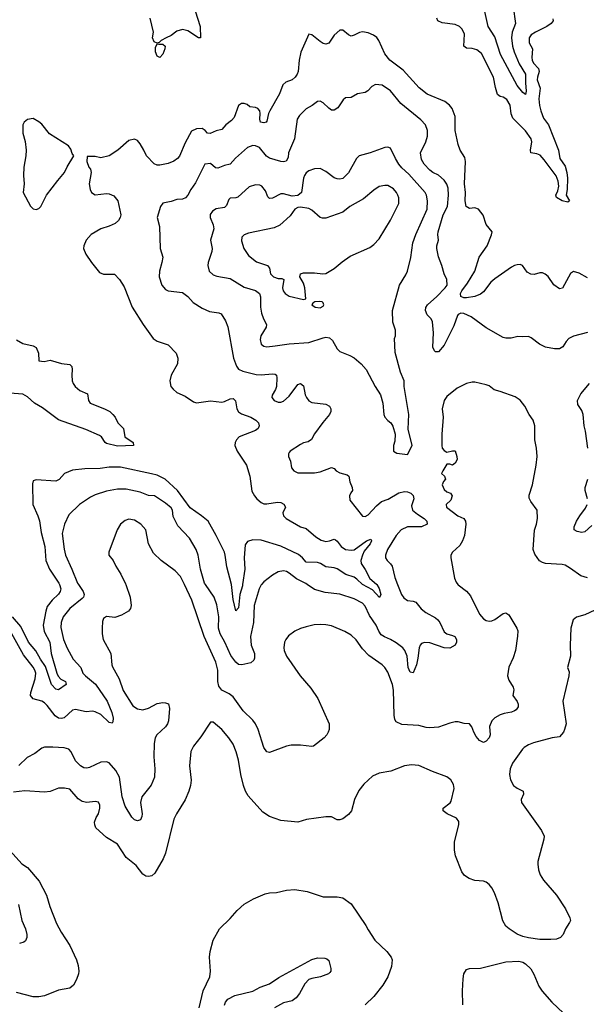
# Model space of a CAD drawing. Header units: inches. Extents: x 1771504 to 1971212, y 471788 to 643615.
# Tile 581 of 587: x 1903994 to 1908021, y 587014 to 594018. Entities that reach past the tile are written whole.
import ezdxf

# ---------------------------------------------------------------- set-up
doc = ezdxf.new("R2010")
doc.units = ezdxf.units.IN
doc.header["$MEASUREMENT"] = 0
doc.layers.add('B9508', color=7, linetype='Continuous')
doc.layers.add('B9509', color=7, linetype='Continuous')

msp = doc.modelspace()

# ---------------------------------------------------------------- linework, layer by layer
at = {"layer": 'B9508', "color": 5}
for points, elevation in [([(1904411, 590000), (1904443.8, 589950), (1904450.8, 589930), (1904446.4, 589910), (1904438.6, 589901.4), (1904349.1, 589830), (1904303.2, 589770), (1904288.3, 589730), (1904286.5, 589693.5), (1904305, 589610), (1904330, 589546.7), (1904374, 589470), (1904427.1, 589410), (1904443.5, 589370), (1904461.3, 589350), (1904531.5, 589291.5), (1904614.5, 589170), (1904648.1, 589090), (1904657.4, 589050), (1904656.1, 589023.9), (1904650, 589014), (1904630, 589019.6), (1904570, 589076.3), (1904530, 589095.6), (1904510, 589099.6), (1904466, 589094), (1904390, 589111.3), (1904370, 589106.3), (1904310, 589052.3), (1904290, 589047), (1904270, 589049.8), (1904246.8, 589066.8), (1904190, 589139.7), (1904170, 589158), (1904150, 589169.6), (1904090, 589187.8), (1904071.5, 589210), (1904071.7, 589231.7), (1904104.2, 589330), (1904107.3, 589370), (1904101.5, 589390), (1904090, 589412), (1904021, 589501), (1903938, 589650)], 440), ([(1904276.3, 590000), (1904286.4, 589970), (1904282.2, 589950), (1904268.9, 589931.1), (1904225.6, 589890), (1904190, 589843.1), (1904179.1, 589810), (1904161.3, 589710), (1904166.8, 589666.8), (1904208.6, 589590), (1904216.3, 589510), (1904257.8, 589370), (1904268.2, 589348.2), (1904286.6, 589326.6), (1904318.7, 589310), (1904321.2, 589301.2), (1904323.6, 589290), (1904270, 589252.2), (1904250, 589256.5), (1904218.7, 589290), (1904176.8, 589416.8), (1904140.8, 589470), (1904109.4, 589529.4), (1904056.8, 589590), (1904002.5, 589702.5), (1903941.8, 589770)], 420), ([(1904748.3, 590000), (1904778.6, 589910), (1904787.2, 589850), (1904782.4, 589830), (1904768, 589810), (1904718.4, 589781.6), (1904670, 589766), (1904610, 589772.6), (1904590, 589759.3), (1904582.8, 589737.3), (1904579.6, 589690), (1904579.6, 589650), (1904586, 589610), (1904642, 589510), (1904647.8, 589430), (1904653.7, 589413.7), (1904700.2, 589330), (1904730, 589245.5), (1904797.7, 589137.7), (1904830, 589114.9), (1904870, 589109.1), (1904910, 589120.9), (1904970, 589153.1), (1905010, 589161.3), (1905030, 589159.3), (1905050.5, 589150.5), (1905059, 589119), (1905051.8, 589030), (1905044.6, 589010), (1905030, 588988.2), (1904968.5, 588931.5), (1904957.8, 588910), (1904950.2, 588870), (1904946.5, 588773.5), (1904955.4, 588690), (1904950.9, 588629.1), (1904927.1, 588572.9), (1904861.5, 588490), (1904852.6, 588450), (1904863.6, 588370), (1904862, 588350), (1904852.8, 588327.2), (1904830, 588318.4), (1904810, 588326), (1904790, 588345.1), (1904743.1, 588423.1), (1904720.9, 588490), (1904702.4, 588630), (1904677.5, 588677.5), (1904630, 588730.9), (1904610, 588739.8), (1904570, 588736.3), (1904490, 588699.6), (1904470, 588694), (1904450, 588696.9), (1904425.6, 588710), (1904390, 588745.6), (1904360.5, 588810), (1904342.7, 588830), (1904310, 588839.1), (1904230, 588843.5), (1904170, 588842.4), (1904150, 588836.2), (1904101.4, 588798.6), (1904047.7, 588770), (1903987.7, 588712.3)], 460), ([(1907108.6, 590000), (1907110, 589998), (1907170, 589952.4), (1907198.9, 589918.9), (1907261.3, 589790), (1907290, 589757.1), (1907310, 589744.2), (1907330, 589738.7), (1907350, 589741.1), (1907370, 589750.3), (1907430, 589794.6), (1907450, 589799.5), (1907470, 589785.5), (1907527.8, 589690), (1907533.4, 589670), (1907533.3, 589633.3), (1907518.4, 589530), (1907500.9, 589479.1), (1907470, 589413.2), (1907462.2, 589350), (1907470, 589319.3), (1907500.2, 589270), (1907505.8, 589250), (1907499.3, 589210), (1907528.9, 589168.9), (1907535.8, 589150), (1907536.4, 589130), (1907523.8, 589110), (1907510, 589101.1), (1907490, 589092.3), (1907436.9, 589083.1), (1907410, 589073.3), (1907370, 589051.5), (1907350, 589031.5), (1907333.8, 588990), (1907338.5, 588930), (1907330.2, 588910), (1907310, 588886.6), (1907290, 588877.6), (1907263.1, 588890), (1907239.4, 588919.4), (1907221.8, 588950), (1907207.8, 588987.8), (1907190, 589009.6), (1907152.1, 589012.1), (1907110, 589023.7), (1907090, 589022.9), (1907050, 589014.7), (1906970, 588986.6), (1906910, 588981), (1906883.5, 588983.5), (1906830, 588997.7), (1906710, 589005.4), (1906670, 589024.5), (1906660.7, 589040.7), (1906655.1, 589070), (1906649.9, 589249.9), (1906644.2, 589290), (1906610, 589377.6), (1906590, 589409.7), (1906569.6, 589430), (1906475.9, 589495.9), (1906430, 589542), (1906385.9, 589605.9), (1906350, 589639.8), (1906305.9, 589665.9), (1906210, 589705.4), (1906170, 589714.7), (1906130, 589716.3), (1906087.4, 589712.6), (1906030, 589699.7), (1905990, 589688), (1905950, 589669.6), (1905905.4, 589634.6), (1905885.5, 589610), (1905875.5, 589590), (1905870.4, 589550), (1905872.7, 589530), (1905890.4, 589490), (1905986.7, 589350), (1906063.7, 589263.7), (1906113.1, 589190), (1906194, 589010), (1906193.4, 588970), (1906187.3, 588950), (1906177.3, 588930), (1906158.8, 588910), (1906082, 588850), (1906070, 588847), (1905990, 588856.9), (1905923.4, 588856.6), (1905890, 588849.7), (1905770, 588805.1), (1905750, 588809.4), (1905730, 588841.2), (1905689.8, 588970), (1905669.8, 589010), (1905650, 589036), (1905582.4, 589102.4), (1905510, 589201.1), (1905481.9, 589221.9), (1905430, 589249.8), (1905410, 589277), (1905402.9, 589310), (1905402.3, 589390), (1905388.6, 589448.6), (1905304, 589630), (1905217.6, 589890), (1905165.2, 590000)], 460), ([(1905712.1, 590000), (1905710, 589997.6), (1905695.3, 589970), (1905659.3, 589850), (1905655.8, 589730), (1905635.1, 589630), (1905639.5, 589570), (1905663.8, 589510), (1905662.9, 589477.1), (1905657.3, 589462.7), (1905636.4, 589443.6), (1905571.6, 589428.4), (1905550, 589430.6), (1905530, 589446.8), (1905494.4, 589494.4), (1905451.7, 589590), (1905418.3, 589650), (1905407.5, 589690), (1905408.7, 589770), (1905395.5, 589855.5), (1905375, 589910), (1905313.5, 590000)], 440), ([(1905578, 590000), (1905576.6, 589990), (1905557.9, 589930), (1905550, 589834), (1905530, 589813.2), (1905510, 589893.2), (1905499.7, 589999.7), (1905499.7, 590000)], 420), ([(1906680, 590000), (1906707.8, 589930), (1906724.6, 589904.6), (1906750, 589886.4), (1906790, 589882), (1906810, 589873.7), (1906846.6, 589826.6), (1906881.7, 589801.7), (1906950, 589763.7), (1906966.4, 589750), (1906980.3, 589730), (1907010, 589663.6), (1907029, 589649), (1907070, 589638.5), (1907085.7, 589630), (1907098.3, 589610), (1907098.3, 589590), (1907090.1, 589569.9), (1907050, 589547.4), (1907010, 589549.4), (1906910, 589586.3), (1906871.9, 589588.1), (1906850, 589579.8), (1906840.2, 589570), (1906832.3, 589550), (1906824.7, 589475.3), (1906814.7, 589430), (1906790, 589372.7), (1906770, 589376), (1906754.7, 589410), (1906747.4, 589490), (1906731.4, 589531.4), (1906716.1, 589550), (1906670, 589584.7), (1906630, 589608.6), (1906587, 589627), (1906563.4, 589643.4), (1906547.3, 589667.3), (1906528.1, 589710), (1906479.6, 589779.6), (1906450, 589846.3), (1906430, 589868.3), (1906370, 589899.2), (1906270, 589932.2), (1906164.1, 589944.1), (1906090, 589965.1), (1906036.9, 590000)], 440), ([(1906531.7, 590000), (1906550, 589972.9), (1906561.5, 589930), (1906552.2, 589907.8), (1906501.7, 589961.7), (1906430, 589999.9)], 420), ([(1908082.3, 589817.7), (1908010, 589784), (1907951.7, 589768.3), (1907928.2, 589750), (1907910.3, 589689.7), (1907905.7, 589570), (1907907.8, 589490), (1907888.2, 589410), (1907899, 589379), (1907898, 589350), (1907854.9, 589170), (1907877, 589010), (1907867.2, 588970), (1907858.3, 588950), (1907830, 588917), (1907778, 588910), (1907646.9, 588873.1), (1907610, 588860.6), (1907579.8, 588840.2), (1907568.3, 588830), (1907495.6, 588730), (1907479.6, 588690), (1907474.4, 588650), (1907483.2, 588610), (1907504.7, 588570), (1907530, 588551.1), (1907573.2, 588530), (1907575.9, 588510), (1907558.3, 588470), (1907561.7, 588450), (1907702, 588250), (1907721.1, 588210), (1907720.3, 588190), (1907677.6, 588030), (1907675.8, 588010), (1907682, 587970), (1907694.4, 587934.4), (1907717.2, 587897.2), (1907808.2, 587790), (1907873.8, 587693.8), (1907904.9, 587630), (1907908.4, 587610), (1907902.9, 587597.1), (1907873, 587550), (1907856.3, 587510), (1907838.8, 587490), (1907810, 587478.7), (1907770, 587475.1), (1907690, 587475.6), (1907610, 587486.3), (1907570, 587496.3), (1907530, 587513), (1907471.8, 587550), (1907449.8, 587569.8), (1907428.2, 587608.2), (1907394.9, 587734.9), (1907368.2, 587808.2), (1907350, 587842.7), (1907330, 587866.6), (1907310, 587882), (1907290, 587889.5), (1907230, 587894), (1907188.3, 587908.3), (1907156, 587930), (1907137.2, 587957.2), (1907091.1, 588070), (1907083.5, 588110), (1907085.5, 588170), (1907114, 588290), (1907114.3, 588314.3), (1907098.2, 588338.2), (1907032.7, 588370), (1907002.7, 588390), (1907003.7, 588410), (1907052.5, 588447.5), (1907060.1, 588459.9), (1907082.6, 588550), (1907077, 588577), (1907057.6, 588610), (1907030, 588633.3), (1906929, 588670), (1906830, 588714), (1906778, 588718), (1906730, 588709.6), (1906632.3, 588672.3), (1906550, 588657.6), (1906502.5, 588637.5), (1906440.7, 588579.3), (1906404.2, 588535.8), (1906374, 588470), (1906351.6, 588390), (1906330, 588363.5), (1906290, 588333.6), (1906270, 588326), (1906250, 588327.3), (1906210, 588347), (1906170, 588347), (1906032.2, 588327.8), (1905970, 588309.7), (1905850, 588320.7), (1905770, 588349.7), (1905720.9, 588380.9), (1905617.5, 588497.5), (1905599, 588530), (1905585.7, 588570), (1905565, 588650), (1905549.7, 588750.3), (1905533.3, 588810), (1905510, 588863.7), (1905480.5, 588910), (1905429.5, 588970), (1905370, 589021.2), (1905350, 589022), (1905282.4, 588917.6), (1905228.5, 588850), (1905210, 588813.2), (1905200.3, 588710), (1905212.5, 588607.5), (1905207.8, 588570), (1905195.6, 588530), (1905170.2, 588469.8), (1905108.8, 588370), (1905090.3, 588330), (1905028.9, 588090), (1905013.7, 588050), (1904954, 587946), (1904933.1, 587926.9), (1904910, 587922.2), (1904890, 587926.8), (1904870, 587939.8), (1904821.2, 588001.2), (1904750, 588057.6), (1904690, 588153.6), (1904610, 588200.3), (1904536, 588270), (1904527.4, 588290), (1904526, 588310), (1904537.6, 588342.4), (1904554, 588370), (1904564.2, 588410), (1904562.9, 588430), (1904552.9, 588452.9), (1904530, 588456.9), (1904470, 588448.8), (1904436.8, 588456.8), (1904410, 588475), (1904350, 588543.5), (1904312.1, 588552.1), (1904270, 588551.1), (1904210, 588528.7), (1904170, 588522.8), (1904030, 588531.8), (1903950, 588522.4)], 480), ([(1903925.3, 588105.3), (1904010, 588014.4), (1904050, 587988.4), (1904131, 587891), (1904184.9, 587790), (1904208.9, 587710), (1904254.3, 587590), (1904287.7, 587527.7), (1904350, 587432.7), (1904396.9, 587330), (1904410.3, 587290), (1904414.3, 587250), (1904411.6, 587230), (1904397.8, 587190), (1904376.9, 587150), (1904350, 587128.7), (1904270, 587113.7), (1904170, 587074.5), (1904130, 587067), (1904090, 587067.6), (1903970, 587097)], 480), ([(1905268.6, 586990), (1905298.6, 587110), (1905345, 587210), (1905349.8, 587250), (1905343.1, 587350), (1905347.9, 587390), (1905368.6, 587470), (1905412.8, 587550), (1905490, 587624), (1905539.4, 587680.6), (1905590, 587725.7), (1905656.3, 587763.7), (1905739.4, 587800.6), (1905770, 587807.6), (1905818, 587810), (1905890, 587826.4), (1905949.7, 587830.3), (1906036.2, 587816.2), (1906150, 587779.3), (1906250, 587778.4), (1906290, 587770.4), (1906350.4, 587730), (1906454.9, 587574.9), (1906470, 587542.8), (1906517.1, 587470), (1906603.1, 587390), (1906634, 587350), (1906640.3, 587330), (1906637.5, 587282.5), (1906610, 587209.2), (1906574.9, 587150), (1906510.2, 587069.8), (1906450, 587011.2)], 480), ([(1903984.8, 587724.8), (1904008.1, 587610), (1904033.8, 587550), (1904044.9, 587510), (1904043.8, 587490), (1904034.2, 587465.8), (1904023, 587457), (1903992.1, 587447.9)], 460), ([(1905448.9, 587008.9), (1905456.1, 587030), (1905474.3, 587050), (1905523.2, 587076.8), (1905650, 587106.7), (1905703.1, 587136.9), (1905770, 587160.6), (1905835.8, 587204.2), (1906070, 587332.9), (1906110, 587344.6), (1906163, 587343), (1906177.6, 587337.6), (1906190, 587324.7), (1906206, 587270), (1906204.9, 587250), (1906199, 587241), (1906188.4, 587231.6), (1906131, 587210), (1906070, 587198.9), (1906048, 587190), (1906019.4, 587160.6), (1905982.4, 587090), (1905959.6, 587060.4), (1905930, 587039.7), (1905870, 587024.4), (1905804.4, 586990)], 460), ([(1907142.6, 587010), (1907140.4, 587110), (1907144.9, 587195.1), (1907151.5, 587230), (1907170, 587262), (1907190, 587268.2), (1907270, 587270.4), (1907450, 587316.5), (1907541.4, 587321.4), (1907570, 587314.4), (1907590, 587303), (1907626.1, 587266.1), (1907647.8, 587227.8), (1907684.3, 587144.3), (1907708.6, 587108.6), (1907776.5, 587030), (1907859.6, 586950)], 480)]:
    msp.add_lwpolyline(points, dxfattribs=dict(at, elevation=elevation))
at = {"layer": 'B9509', "color": 5}
for points, elevation in [([(1905240.9, 594081), (1905276.8, 593970), (1905278.8, 593890), (1905263.7, 593890), (1905190, 593938.3), (1905150, 593947.6), (1905110, 593937.2), (1905070, 593905.6), (1905034.9, 593890), (1904999.1, 593870), (1904983.9, 593856.1), (1904970, 593851.3), (1904950, 593859.7), (1904938, 593890), (1904945, 593930), (1904921.5, 594030)], 380), ([(1907501.6, 594110), (1907518.2, 593990), (1907494.2, 593930), (1907489.4, 593889.4), (1907497.6, 593830), (1907509, 593789), (1907544, 593704), (1907590.1, 593630), (1907589.3, 593569.3), (1907594.7, 593510), (1907590, 593487), (1907570, 593500.9), (1907529.8, 593550), (1907411.7, 593770), (1907370, 593895.6), (1907323.2, 593970), (1907290, 594119.6)], 360), ([(1907783.4, 594023.4), (1907786.7, 594010), (1907771.6, 593990), (1907741.5, 593970), (1907659.7, 593930), (1907628.9, 593910), (1907614.7, 593890), (1907614.1, 593854.1), (1907639.4, 593810), (1907634.8, 593750), (1907637.5, 593730), (1907645.4, 593710), (1907680.7, 593670), (1907685.5, 593650), (1907673.3, 593610), (1907672.5, 593590), (1907692.1, 593530), (1907684.9, 593455.1), (1907688.4, 593408.4), (1907697.5, 593370), (1907716.5, 593316.5), (1907752.9, 593270), (1907823.1, 593090), (1907833.9, 593030), (1907870, 592976.9), (1907882.6, 592930), (1907888.4, 592890), (1907884.6, 592810), (1907877.1, 592770), (1907900.7, 592730), (1907890, 592720.9), (1907850, 592729.8), (1907810, 592754), (1907805.1, 592770), (1907819.2, 592800.8), (1907825.2, 592834.8), (1907821.5, 592870), (1907806.4, 592906.4), (1907722.1, 593022.1), (1907693.4, 593053.4), (1907670, 593064), (1907628, 593070), (1907625.3, 593090), (1907634.1, 593150), (1907630, 593170.9), (1907590, 593226.5), (1907498.3, 593318.3), (1907487.7, 593347.7), (1907479.4, 593410), (1907455.2, 593450), (1907430, 593467.5), (1907410, 593471.7), (1907390, 593486.6), (1907374.9, 593534.9), (1907360.6, 593610), (1907276.6, 593776.6), (1907242.8, 593802.8), (1907210, 593813), (1907170, 593816.4), (1907151.5, 593830), (1907154.7, 593914.7), (1907139.3, 593950), (1907119.1, 593970), (1907090, 593982.9), (1906995.6, 593995.6), (1906965.4, 594010), (1906959.2, 594030)], 380), ([(1908030, 592181.4), (1907970, 592216.2), (1907930, 592228), (1907910, 592211.8), (1907851.1, 592108.9), (1907830, 592104.7), (1907790, 592132.8), (1907750, 592190.9), (1907730, 592208.4), (1907710, 592217.3), (1907690, 592216.8), (1907650, 592206.2), (1907626.9, 592206.9), (1907601.9, 592221.9), (1907568.7, 592268.7), (1907550, 592276.4), (1907530, 592275.3), (1907510, 592270.7), (1907490, 592258.3), (1907370, 592175.8), (1907343.7, 592150), (1907290, 592081.5), (1907270, 592066.4), (1907228, 592050), (1907170, 592039.6), (1907150, 592040.2), (1907128.5, 592048.5), (1907127.3, 592070), (1907137.3, 592090), (1907176.3, 592143.7), (1907228.4, 592230), (1907259.8, 592330), (1907315.9, 592410), (1907347.3, 592487.3), (1907352.1, 592510), (1907310, 592560.9), (1907287.1, 592627.1), (1907255.1, 592670), (1907230, 592678.7), (1907190, 592676.2), (1907167.6, 592690), (1907159.8, 592730), (1907162, 592790), (1907156.3, 592850), (1907163.5, 593010), (1907157.2, 593037.2), (1907125.4, 593090), (1907109.8, 593130), (1907088, 593230), (1907088.9, 593330), (1907066.9, 593386.9), (1907049.8, 593409.8), (1907015.1, 593435.1), (1906890, 593488.8), (1906834.3, 593534.3), (1906720.1, 593660.1), (1906624.4, 593730), (1906590, 593774.7), (1906546.4, 593870), (1906531.2, 593891.2), (1906509.1, 593909.1), (1906470, 593923.5), (1906430, 593931), (1906410, 593928), (1906370, 593907), (1906350, 593902), (1906330, 593909.5), (1906290, 593942.7), (1906270, 593942.7), (1906230, 593907), (1906190, 593852.3), (1906170, 593844.2), (1906150, 593849.6), (1906130, 593862.4), (1906070, 593909.5), (1906050, 593914), (1905992.3, 593787.7), (1905979.7, 593730), (1905973.5, 593650), (1905965.4, 593630), (1905951.3, 593608.7), (1905930.7, 593589.3), (1905885.8, 593574.2), (1905864.4, 593555.6), (1905840.7, 593490), (1905771, 593370), (1905762, 593350), (1905750, 593295.3), (1905744.7, 593290), (1905730, 593285.1), (1905705.2, 593290), (1905700.9, 593310), (1905704, 593350), (1905699.7, 593370), (1905685.5, 593385.5), (1905670, 593394.5), (1905630, 593398.4), (1905610, 593415.1), (1905590, 593422.4), (1905570, 593422.4), (1905550, 593407.3), (1905517, 593323), (1905498.2, 593301.8), (1905458.5, 593270), (1905430, 593237.7), (1905390, 593226.6), (1905348.5, 593208.5), (1905329.8, 593209.8), (1905311.6, 593230), (1905290, 593244.2), (1905250, 593240.9), (1905215.6, 593224.4), (1905170, 593142.9), (1905130, 593047.8), (1905114.9, 593030), (1905090, 593012.1), (1905050, 592995.3), (1904990, 592982.8), (1904970, 592984.1), (1904950, 592993.1), (1904894.2, 593050), (1904877.2, 593090), (1904850, 593134), (1904830, 593158), (1904810, 593168.2), (1904770, 593158.4), (1904690.3, 593089.8), (1904628.7, 593048.7), (1904570, 593035.3), (1904530, 593044), (1904474, 593046), (1904472, 593010), (1904484.7, 592970), (1904496, 592956), (1904501, 592930), (1904488.5, 592850), (1904494.4, 592810), (1904503, 592790), (1904530, 592772.7), (1904610, 592781.3), (1904630, 592778.7), (1904664, 592764), (1904690.3, 592730), (1904713.7, 592630), (1904708.5, 592610), (1904696.4, 592590), (1904671.3, 592568.7), (1904630, 592549.7), (1904570, 592531), (1904502.4, 592490), (1904467.2, 592450), (1904450.4, 592410), (1904448.2, 592390), (1904463, 592350), (1904503.8, 592290), (1904560.3, 592220.3), (1904590, 592207), (1904667.7, 592207.7), (1904704, 592170), (1904736.9, 592116.9), (1904794.3, 591974.3), (1904872.2, 591850), (1904942.4, 591750), (1904970, 591730.4), (1905050, 591705.5), (1905106.7, 591646.7), (1905118, 591610), (1905116.1, 591570), (1905070.3, 591490), (1905060.3, 591450), (1905068.2, 591410), (1905084.9, 591390), (1905110, 591366.4), (1905170, 591340.3), (1905230, 591300.3), (1905250, 591293.1), (1905350, 591307.5), (1905430, 591298.2), (1905450, 591302.3), (1905490, 591321.8), (1905510, 591324.2), (1905527.9, 591307.9), (1905537.8, 591250), (1905550, 591227.9), (1905570, 591214), (1905637, 591190), (1905671.7, 591170), (1905691.5, 591150), (1905696.5, 591130), (1905688.5, 591110), (1905670, 591096.4), (1905554.4, 591050), (1905533.7, 591030), (1905524.2, 591010), (1905522.6, 590990), (1905539.6, 590950), (1905605.8, 590850), (1905630, 590771), (1905643.8, 590663.8), (1905662.2, 590630), (1905680.2, 590610), (1905710, 590584.1), (1905730, 590574.2), (1905750, 590573.7), (1905826.7, 590586.7), (1905850, 590582.6), (1905872.3, 590572.3), (1905883.6, 590550), (1905865, 590510), (1905868, 590490), (1905888.9, 590470), (1905990, 590410.2), (1906030, 590397.7), (1906099.4, 590339.4), (1906136.9, 590316.9), (1906170, 590307.4), (1906197, 590310), (1906230, 590321.8), (1906238.1, 590318.1), (1906250, 590309.2), (1906278.7, 590270), (1906309.7, 590249.7), (1906350, 590244.4), (1906371.8, 590248.2), (1906458.3, 590310), (1906490, 590322), (1906493.8, 590310), (1906483.8, 590290), (1906443, 590237), (1906430.6, 590210), (1906419.3, 590170), (1906421.5, 590150), (1906450, 590107.9), (1906483.3, 590043.3), (1906530, 590002.4), (1906531.7, 590000)], 420), ([(1908030, 591793.6), (1907930, 591766.6), (1907896, 591750), (1907877.3, 591730), (1907854.8, 591690), (1907830, 591676), (1907796, 591676), (1907730.9, 591689.1), (1907688.7, 591710), (1907630, 591754), (1907610, 591764), (1907570, 591761.2), (1907535.3, 591764.7), (1907486.8, 591753.2), (1907450, 591752.7), (1907430, 591758), (1907310, 591827.3), (1907203.6, 591903.6), (1907150, 591927.8), (1907130, 591930.7), (1907110, 591922), (1907105.5, 591914.5), (1907079.2, 591840.8), (1907010, 591703.5), (1906970, 591655.1), (1906950, 591655.6), (1906942.6, 591662.6), (1906929.8, 591689.8), (1906933.9, 591790), (1906929, 591869), (1906919.1, 591890), (1906890, 591918.7), (1906878.8, 591950), (1906881.2, 591970), (1906893.1, 591990), (1906959.8, 592050), (1907017.6, 592110), (1907031.3, 592130), (1907029.8, 592169.8), (1907011.5, 592210), (1906995.3, 592270), (1906970, 592332), (1906958.4, 592390), (1906959.4, 592410), (1906970.9, 592450), (1906966, 592490), (1906968.5, 592510), (1907004.9, 592630), (1907034.4, 592690), (1907042.2, 592770), (1907039.1, 592819.1), (1907028.8, 592848.8), (1907010, 592876.8), (1906971.2, 592911.2), (1906930, 592930.8), (1906910, 592948.2), (1906869.8, 592990), (1906850, 593022.7), (1906843.5, 593070), (1906881.4, 593150), (1906892.9, 593190), (1906892.9, 593230), (1906879.1, 593270), (1906845.4, 593305.4), (1906702.6, 593422.6), (1906630, 593511.9), (1906570, 593552.1), (1906523.4, 593556.6), (1906497.2, 593542.8), (1906467.7, 593512.3), (1906450, 593500.5), (1906396, 593490), (1906350, 593464.5), (1906310, 593462), (1906292, 593448), (1906254.9, 593390), (1906230, 593373.6), (1906210, 593375.6), (1906190, 593387.6), (1906150, 593427.6), (1906130, 593437.6), (1906110, 593437), (1906073, 593407), (1906030, 593385.1), (1905983, 593337), (1905966.7, 593310), (1905947.8, 593170), (1905905.5, 593070), (1905902.5, 593037.5), (1905887.2, 593012.8), (1905870, 593006.9), (1905850, 593008.4), (1905770, 593033), (1905747.7, 593047.7), (1905697.6, 593110), (1905670, 593121.4), (1905650, 593123.4), (1905613.6, 593110), (1905527.7, 593032.3), (1905490, 592989.7), (1905450, 592980.3), (1905401.3, 592961.3), (1905384.7, 592964.8), (1905350, 592995.1), (1905310, 592989.5), (1905242.5, 592857.5), (1905210, 592809.6), (1905190, 592769.7), (1905172.9, 592750), (1905150, 592742.4), (1905110, 592739.7), (1905070, 592724), (1905010, 592712.8), (1904994.4, 592690), (1904971.8, 592610), (1904986.4, 592546.4), (1904991.6, 592390), (1905010.2, 592330), (1905004.7, 592290), (1904987.9, 592230), (1904985.5, 592190), (1905004, 592130), (1905030, 592098), (1905050, 592089.1), (1905150, 592076.5), (1905188.7, 592050), (1905227.1, 592007.1), (1905290, 591967), (1905342, 591942), (1905410, 591933.4), (1905424.9, 591924.9), (1905455.6, 591875.6), (1905472.4, 591832.4), (1905514, 591610), (1905534, 591554), (1905550, 591533), (1905578.7, 591518.7), (1905675.4, 591495.4), (1905710, 591493), (1905790, 591499.1), (1905810, 591497.4), (1905818, 591490), (1905822.2, 591470), (1905819.3, 591410), (1905811.8, 591388.2), (1905787.2, 591347.2), (1905786.7, 591330), (1905803, 591310), (1905830, 591298), (1905850, 591297.4), (1905870, 591304.2), (1905910, 591341.1), (1905970, 591423.8), (1905990, 591430.4), (1906010, 591414), (1906022.7, 591350), (1906031.9, 591330), (1906050, 591307.3), (1906070, 591296), (1906170, 591282.3), (1906194.9, 591270), (1906206.4, 591250), (1906205.3, 591230), (1906196, 591210), (1906147.5, 591152.5), (1906090, 591071.5), (1906068.3, 591031.7), (1906045, 591015.1), (1906010, 591008.5), (1905990, 590997.3), (1905917.3, 590950), (1905910, 590939), (1905905.5, 590930), (1905905.5, 590910), (1905918.3, 590878.3), (1905926.7, 590830), (1905942, 590810), (1905970, 590794.4), (1906090, 590794.3), (1906130, 590800.8), (1906210, 590832.2), (1906230, 590825.5), (1906242.4, 590810), (1906270, 590795.5), (1906320.9, 590780.9), (1906334.4, 590770), (1906339.5, 590730), (1906358, 590690), (1906359.3, 590670), (1906347.2, 590652.8), (1906339, 590630), (1906340.5, 590600.5), (1906430, 590485.5), (1906450, 590484.4), (1906470, 590496.5), (1906530, 590561.1), (1906565.6, 590590), (1906613.7, 590606.3), (1906688.1, 590651.9), (1906730, 590661.4), (1906750, 590659.3), (1906774, 590650), (1906790, 590634), (1906794.4, 590610), (1906778.8, 590561.2), (1906786, 590530), (1906820.5, 590500.5), (1906868.7, 590470), (1906887.2, 590450), (1906890.3, 590430), (1906850.8, 590410), (1906750.1, 590409.9), (1906704.6, 590390), (1906669.2, 590350), (1906609.1, 590250), (1906593.7, 590210), (1906594.4, 590190), (1906606, 590170), (1906630, 590148.5), (1906642, 590130), (1906660.2, 590050), (1906680, 590000)], 440), ([(1903970, 591741.3), (1904015.6, 591715.6), (1904090, 591698.7), (1904110, 591685.5), (1904126.2, 591646.2), (1904130.3, 591590.3), (1904167.8, 591587.8), (1904210, 591595.2), (1904290, 591573.1), (1904350, 591566), (1904363.1, 591550), (1904367.4, 591530), (1904363.6, 591490), (1904366.9, 591450), (1904373.8, 591430), (1904388.6, 591408.6), (1904420.4, 591380.4), (1904475.6, 591355.6), (1904483.1, 591310), (1904494.4, 591290), (1904597, 591250), (1904635.3, 591230), (1904656.1, 591210), (1904672.3, 591190), (1904690.2, 591150.2), (1904730.5, 591110), (1904742, 591050), (1904801, 591010), (1904802, 590990), (1904690, 590985.5), (1904610, 591004.3), (1904600.4, 591010), (1904574.7, 591050), (1904561.5, 591061.5), (1904463.7, 591103.7), (1904270, 591171), (1904156, 591256), (1904097.9, 591290), (1904050, 591336.2), (1904015, 591355), (1903865.2, 591365.2)], 380), ([(1908030, 590046.9), (1907983.1, 590063.1), (1907910, 590115.1), (1907870, 590137), (1907850, 590143.7), (1907730.8, 590150.8), (1907710, 590155.8), (1907688.5, 590168.5), (1907655.3, 590215.3), (1907644.2, 590250), (1907652.1, 590387.9), (1907667.3, 590430), (1907674, 590470), (1907671.6, 590530), (1907627.3, 590590), (1907615.1, 590615.1), (1907616.2, 590636.2), (1907639.1, 590710), (1907665.1, 590850), (1907671.2, 590910), (1907667.6, 590970), (1907655.1, 591030), (1907656.3, 591130), (1907643.6, 591170), (1907614, 591210), (1907585.1, 591270), (1907550, 591312.3), (1907515.2, 591335.2), (1907410, 591374), (1907365.4, 591385.4), (1907330, 591413.2), (1907310, 591421.2), (1907230, 591439), (1907210, 591439), (1907170, 591429.4), (1907103.6, 591396.4), (1907030, 591337), (1907010.4, 591310), (1906997.4, 591250), (1907003.1, 591190), (1906995.3, 591070), (1906994, 590990), (1906997.6, 590970), (1907010, 590953), (1907030, 590941.3), (1907070, 590952), (1907090, 590950.4), (1907101.3, 590910), (1907102.3, 590890), (1907090, 590864.5), (1907070, 590849.5), (1907050, 590857.2), (1907030, 590855.3), (1907000.5, 590810), (1906990.8, 590790), (1907013.4, 590770), (1907020.7, 590750), (1907005.7, 590734.3), (1906997.8, 590710), (1907010, 590676.4), (1907030, 590660.3), (1907056, 590650), (1907068, 590630), (1907058.9, 590601.1), (1907026, 590570), (1907028.2, 590550), (1907107.3, 590490), (1907150.7, 590470), (1907163, 590450), (1907165.3, 590430), (1907155.8, 590350), (1907142.3, 590310), (1907121.2, 590278.8), (1907070.6, 590230), (1907059.1, 590210), (1907059.1, 590190), (1907085.1, 590045.1), (1907096.7, 590016.7), (1907108.6, 590000)], 460), ([(1908032.4, 590970), (1908015.8, 591090), (1908005.3, 591130), (1907998.2, 591210), (1907990, 591238.4), (1907960.7, 591280.7), (1907958.7, 591310), (1907982.7, 591357.3), (1908045.1, 591430)], 440), ([(1905499.7, 590000), (1905467.2, 590127.2), (1905454.5, 590210), (1905449.1, 590230), (1905391.3, 590350), (1905332.3, 590450), (1905287.1, 590490), (1905206.1, 590546.1), (1905115, 590670), (1905028, 590750), (1904970, 590779), (1904930, 590788.2), (1904710, 590834.2), (1904630, 590835), (1904564.6, 590824.6), (1904457.3, 590822.7), (1904370, 590813.1), (1904312.2, 590790), (1904273.1, 590746.9), (1904250, 590735.3), (1904110, 590745.6), (1904090, 590738), (1904083.8, 590716.2), (1904087.3, 590570), (1904122.3, 590490), (1904133.4, 590453.4), (1904145.6, 590370), (1904171.4, 590270), (1904179.7, 590170), (1904206.5, 590110), (1904272.9, 590010), (1904276.3, 590000)], 420), ([(1908029.8, 590610), (1908012.9, 590670), (1908012.9, 590690), (1908032.5, 590750)], 440), ([(1905313.5, 590000), (1905306.6, 590010), (1905279.2, 590110), (1905262.3, 590210), (1905248.6, 590248.6), (1905200.4, 590330), (1905118, 590418), (1905085.1, 590485.1), (1905079.3, 590530), (1905070, 590546.3), (1905030, 590579.8), (1904952.7, 590630), (1904910, 590633.5), (1904850, 590656.8), (1904750, 590677.6), (1904690, 590677.6), (1904610, 590665.1), (1904530, 590638), (1904497.5, 590622.5), (1904418.4, 590570), (1904343.4, 590496.6), (1904311.6, 590430), (1904296.3, 590363.7), (1904309.3, 590250.7), (1904319.5, 590210), (1904365.3, 590110), (1904404.4, 590010), (1904411, 590000)], 440), ([(1908060.6, 590419.4), (1908010, 590376.2), (1907990, 590369.6), (1907956.6, 590376.6), (1907936, 590390), (1907934, 590410), (1907952.6, 590450), (1907976, 590490), (1908016.2, 590543.8), (1908027.6, 590570)], 440), ([(1905165.2, 590000), (1905137.7, 590057.7), (1905098.2, 590098.2), (1904998.5, 590170), (1904944, 590224), (1904909.8, 590290), (1904889.8, 590389.8), (1904853.6, 590430), (1904810, 590456.9), (1904770, 590464.2), (1904743.8, 590456.2), (1904710.5, 590430), (1904686.4, 590390), (1904628, 590230), (1904628, 590210), (1904658, 590170), (1904676.4, 590130), (1904713.6, 590073.6), (1904746.2, 590006.2), (1904748.3, 590000)], 460), ([(1906430, 589999.9), (1906390, 590039.5), (1906370, 590052.3), (1906312.7, 590072.7), (1906251.4, 590111.4), (1906230, 590118.1), (1906170, 590125.5), (1906131, 590150), (1906110, 590156.5), (1906030, 590159), (1906003.5, 590190), (1905974.7, 590214.7), (1905850, 590273.4), (1905710, 590314.8), (1905650, 590317.9), (1905613.4, 590306.6), (1905596.3, 590283.7), (1905589.6, 590190), (1905593.4, 590110), (1905578, 590000)], 420), ([(1906036.9, 590000), (1906026.7, 590006.7), (1905961.6, 590041.6), (1905910, 590081.6), (1905890, 590093.3), (1905870, 590097.6), (1905830, 590091.5), (1905790, 590067.3), (1905730, 590020.5), (1905712.1, 590000)], 440)]:
    msp.add_lwpolyline(points, dxfattribs=dict(at, elevation=elevation))
for points, elevation in [([(1904983.1, 593843.1), (1905010, 593844.9), (1905028.7, 593830), (1905026.4, 593810), (1905010, 593773.3), (1904990, 593749.7), (1904970, 593758.4), (1904958.2, 593790), (1904960, 593820), (1904970, 593846), (1904973.2, 593846.8)], 380), ([(1904090, 593315.3), (1904050, 593307), (1904024.9, 593290), (1904017.1, 593270), (1904017.1, 593210), (1904031.8, 593151.8), (1904040.3, 593090), (1904038, 593050), (1904022.3, 592970), (1904021.3, 592910), (1904026.4, 592850), (1904018.4, 592790), (1904070, 592690.6), (1904090, 592673), (1904110, 592668.9), (1904130, 592675.5), (1904142.9, 592690), (1904183.5, 592770), (1904264.6, 592875.4), (1904313.3, 592930), (1904330, 592971), (1904378, 593050), (1904366, 593066), (1904356.5, 593096.5), (1904340.1, 593120.1), (1904205.9, 593205.9), (1904150, 593275.1), (1904130, 593292.7)], 420), ([(1906610, 593112.3), (1906590, 593109.5), (1906486, 593070), (1906407.7, 593050), (1906388.1, 593031.9), (1906331, 592929), (1906290, 592889.6), (1906270, 592883), (1906250, 592885.1), (1906230, 592894), (1906170, 592937.3), (1906130, 592958.5), (1906090, 592957.7), (1906050, 592942.7), (1906030, 592929.7), (1906017.2, 592910), (1906010.2, 592889.8), (1905995.7, 592790), (1905971.7, 592768.3), (1905930, 592763.8), (1905870, 592779.9), (1905850, 592778.4), (1905790, 592748.4), (1905770, 592745.6), (1905758.3, 592758.3), (1905740.1, 592800.1), (1905714, 592834), (1905701.7, 592841.7), (1905670, 592844.6), (1905625.3, 592830), (1905543.2, 592756.8), (1905530, 592751.1), (1905490, 592748), (1905480.2, 592739.8), (1905462.7, 592697.3), (1905450, 592682.7), (1905390, 592672.3), (1905363.9, 592656.1), (1905347.8, 592632.2), (1905346.9, 592610), (1905370, 592558.8), (1905372.9, 592530), (1905350.3, 592450), (1905361.1, 592390), (1905358.9, 592370), (1905334, 592290), (1905331.7, 592270), (1905341.3, 592230), (1905370, 592203.1), (1905394.5, 592194.5), (1905490, 592176.5), (1905590, 592115.9), (1905670, 592091), (1905698.6, 592070), (1905706.4, 592046.4), (1905706.2, 591973.8), (1905712.5, 591930), (1905726.9, 591890), (1905748.2, 591850), (1905744.5, 591830), (1905707, 591770), (1905702.2, 591742.2), (1905709.3, 591709.3), (1905730, 591695.3), (1905750, 591692.2), (1905810, 591697), (1905910, 591711.9), (1906050, 591722.3), (1906150, 591755), (1906170, 591759.3), (1906195.5, 591755.5), (1906216.7, 591736.7), (1906250, 591677.3), (1906270, 591657.3), (1906341, 591630), (1906370, 591612.7), (1906421.6, 591570), (1906456.4, 591530), (1906519.5, 591410), (1906559.5, 591350), (1906574.9, 591290), (1906583, 591210), (1906590, 591191.3), (1906610, 591166), (1906630.7, 591150.7), (1906647.1, 591127.1), (1906662.8, 591070), (1906659.8, 591020.2), (1906651.3, 590990), (1906651.3, 590950), (1906674.4, 590934.4), (1906750, 590926), (1906782.7, 590990), (1906754.6, 591105.4), (1906759.3, 591210), (1906727.3, 591410), (1906725.6, 591450), (1906699.6, 591510), (1906663.5, 591650), (1906657.7, 591750), (1906664.1, 591770), (1906664.2, 591810), (1906646.7, 591866.7), (1906643.1, 591950), (1906692.6, 592130), (1906737.9, 592202.1), (1906749.8, 592230), (1906774.1, 592325.9), (1906788, 592430), (1906809.8, 592490), (1906889.8, 592670), (1906892.3, 592730), (1906885.5, 592770), (1906874.8, 592790), (1906759.5, 592919.5), (1906710, 592964.6), (1906689, 592990), (1906665, 593030), (1906630, 593105.2)], 460), ([(1906590, 592839.5), (1906550, 592831.8), (1906510, 592805.1), (1906436.7, 592743.3), (1906341.3, 592690), (1906290, 592649.8), (1906170, 592607.3), (1906146.3, 592606.3), (1906130, 592611.6), (1906070, 592664.2), (1906050, 592674.8), (1905990, 592684.8), (1905970, 592682), (1905950.5, 592670), (1905916.9, 592623.1), (1905842.8, 592557.3), (1905801.4, 592538.6), (1905621.2, 592498.8), (1905590, 592487.3), (1905572.7, 592470), (1905570, 592444.7), (1905587.4, 592390), (1905621.1, 592341.1), (1905676.7, 592296.7), (1905754, 592270), (1905770.3, 592250.3), (1905777, 592210), (1905797.1, 592190), (1905830, 592177.4), (1905856.1, 592176.1), (1905870.5, 592170.5), (1905862.6, 592110), (1905866, 592090), (1905880.5, 592070), (1905910, 592050.7), (1906010, 592027.3), (1906028, 592032), (1906019.6, 592110), (1906010, 592144), (1905984, 592190), (1905988.7, 592210), (1906010, 592216.3), (1906090, 592217.6), (1906149.5, 592210.5), (1906170, 592213), (1906230, 592248.7), (1906284.7, 592295.3), (1906343.3, 592336.7), (1906481.6, 592398.4), (1906510, 592419.1), (1906550, 592459.1), (1906628.6, 592591.4), (1906687.8, 592710), (1906687.8, 592750), (1906681.6, 592770), (1906671.3, 592790), (1906650, 592814), (1906610, 592838.4)], 480), ([(1906125.4, 592014.6), (1906091.3, 592010), (1906078, 592002), (1906071.3, 591990), (1906093.7, 591973.7), (1906130, 591968.9), (1906150, 591979.3), (1906154.8, 591990), (1906150, 592003.7), (1906142.7, 592010)], 480)]:
    msp.add_lwpolyline(points, close=True, dxfattribs=dict(at, elevation=elevation))

doc.saveas('drawing.dxf')
